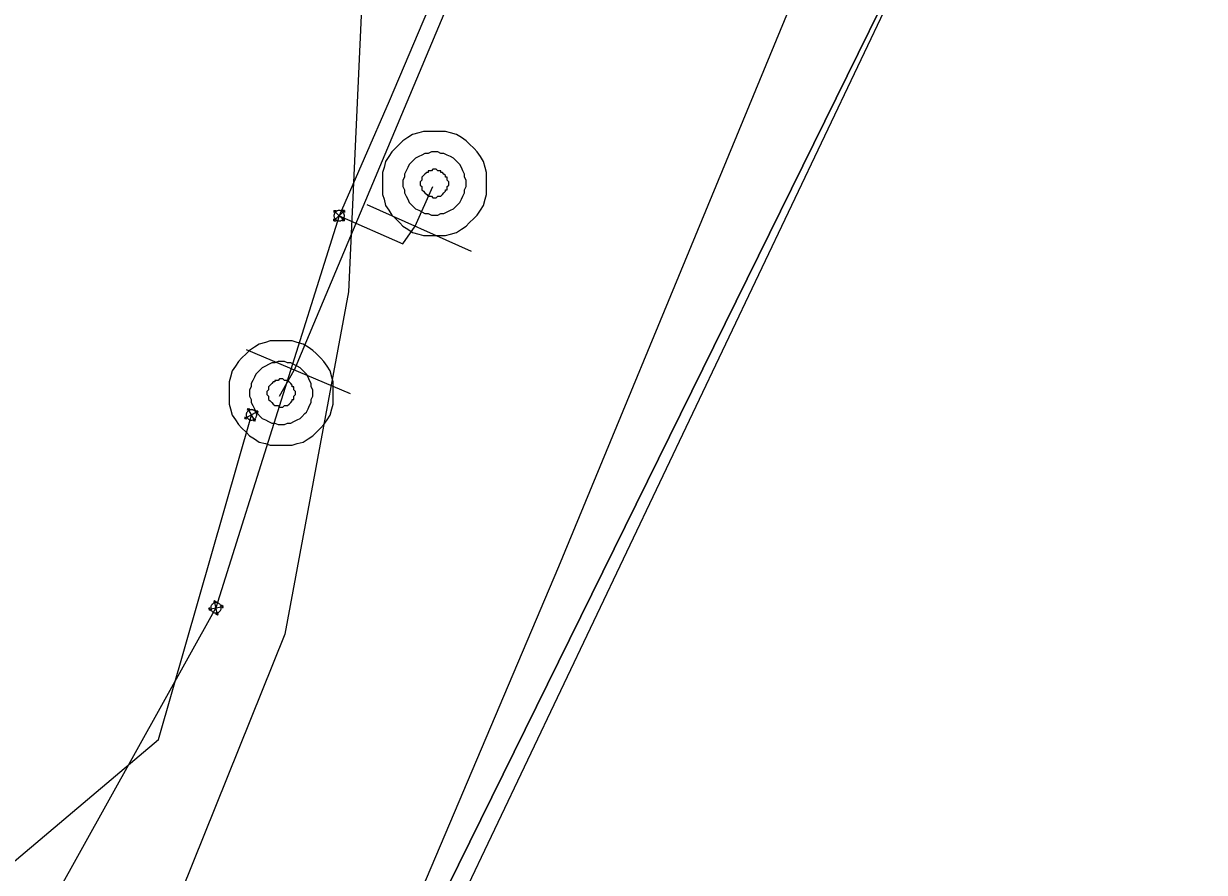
# Model space of a CAD drawing. Extents: x -746464 to -745690, y -1051581 to -1049993.
# Drawn here: x -746107 to -746095.68, y -1050492.08 to -1050483.94 of the extents above; entities that cross this region are included whole.
import ezdxf

# ---------------------------------------------------------------- set-up
doc = ezdxf.new("R2010")
doc.units = 0
for name, color, linetype in [('04_CETIN_sdelovaci_podzem', 7, 'Continuous'), ('10_CD_Telematika_metalika', 7, 'Continuous'), ('45_Eltodo_vedeni_NN_zemni', 7, 'Continuous'), ('48_Prazs_plynarenska_STL', 7, 'Continuous'), ('51_PVaK_vodovod_chranicky_objekty', 7, 'Continuous'), ('51_PVaK_vodovod_overena poloha_rad', 7, 'Continuous'), ('51_PVaK_vodovod_zruseno_overena poloha', 7, 'Continuous')]:
    doc.layers.add(name, color=color, linetype=linetype)

msp = doc.modelspace()

# ---------------------------------------------------------------- linework, layer by layer
at = {"layer": '04_CETIN_sdelovaci_podzem'}
for points in [[(-746074.47, -1050448.12), (-746076.06, -1050450.6), (-746080.56, -1050452.39), (-746082.14, -1050453.55), (-746086.77, -1050461.91), (-746093.36, -1050472.77), (-746104.43, -1050495.24)], [(-746104.43, -1050495.24), (-746093.36, -1050472.77), (-746086.77, -1050461.91)]]:
    msp.add_lwpolyline(points, dxfattribs=at)
at = {"layer": '10_CD_Telematika_metalika'}
msp.add_lwpolyline([(-746056.517, -1050380.079), (-746062.04, -1050408.989), (-746067.017, -1050435.04), (-746077.342, -1050454.12), (-746090.729, -1050466.957), (-746116.552, -1050521.207), (-746121.17, -1050569.408)], dxfattribs=at)
at = {"layer": '45_Eltodo_vedeni_NN_zemni'}
msp.add_lwpolyline([(-746092.309, -1050467.321), (-746092.799, -1050467.253), (-746093.111, -1050468.002), (-746097.169, -1050477.752), (-746101.876, -1050489.147), (-746105.235, -1050497.067), (-746104.89, -1050497.41)], dxfattribs=at)
at = {"layer": '48_Prazs_plynarenska_STL'}
msp.add_lwpolyline([(-746102.98, -1050476.12), (-746103.61, -1050480.34), (-746103.71, -1050482.6), (-746103.89, -1050486.51), (-746104.5, -1050489.79), (-746106.93, -1050495.83), (-746111.45, -1050506.32), (-746111.8, -1050507.12), (-746111.99, -1050507.57), (-746117.4, -1050520.13), (-746121.46, -1050530.02), (-746122.63, -1050532.92), (-746122.93, -1050533.42), (-746126.69, -1050542.33), (-746127.97, -1050544.91), (-746128.42, -1050547.13), (-746129.33, -1050554.38), (-746129.42, -1050555.21), (-746130.07, -1050559.3), (-746131.67, -1050568.69), (-746122.39, -1050575), (-746118.4, -1050577.73)], dxfattribs=at)
at = {"layer": '51_PVaK_vodovod_chranicky_objekty'}
for p, q in [((-746102.71, -1050486.122), (-746103.71, -1050485.675)), ((-746104.029, -1050485.829), (-746103.929, -1050485.729)), ((-746104.029, -1050485.729), (-746103.929, -1050485.829)), ((-746104.029, -1050485.729), (-746104.029, -1050485.749)), ((-746104.029, -1050485.729), (-746104.009, -1050485.729)), ((-746104.029, -1050485.829), (-746104.029, -1050485.809)), ((-746103.929, -1050485.729), (-746103.949, -1050485.729)), ((-746103.929, -1050485.729), (-746103.929, -1050485.749)), ((-746103.929, -1050485.829), (-746103.929, -1050485.809)), ((-746104.029, -1050485.829), (-746104.009, -1050485.829)), ((-746103.929, -1050485.829), (-746103.949, -1050485.829)), ((-746103.869, -1050487.486), (-746104.869, -1050487.066)), ((-746104.882, -1050487.723), (-746104.758, -1050487.654)), ((-746104.882, -1050487.723), (-746104.877, -1050487.704)), ((-746104.882, -1050487.723), (-746104.863, -1050487.728)), ((-746104.855, -1050487.627), (-746104.86, -1050487.646)), ((-746104.786, -1050487.75), (-746104.855, -1050487.627)), ((-746104.855, -1050487.627), (-746104.835, -1050487.632)), ((-746104.786, -1050487.75), (-746104.78, -1050487.731)), ((-746104.758, -1050487.654), (-746104.778, -1050487.649)), ((-746104.758, -1050487.654), (-746104.764, -1050487.674)), ((-746104.786, -1050487.75), (-746104.805, -1050487.745)), ((-746105.23, -1050489.552), (-746105.091, -1050489.526)), ((-746105.23, -1050489.552), (-746105.218, -1050489.535)), ((-746105.173, -1050489.469), (-746105.184, -1050489.486)), ((-746105.147, -1050489.608), (-746105.173, -1050489.469)), ((-746105.173, -1050489.469), (-746105.157, -1050489.48)), ((-746105.091, -1050489.526), (-746105.107, -1050489.514)), ((-746105.091, -1050489.526), (-746105.102, -1050489.542)), ((-746105.23, -1050489.552), (-746105.213, -1050489.563)), ((-746105.147, -1050489.608), (-746105.164, -1050489.597)), ((-746105.147, -1050489.608), (-746105.136, -1050489.592))]:
    msp.add_line(p, q, dxfattribs=at)
for points in [[(-746102.565, -1050485.47), (-746102.565, -1050485.424), (-746102.565, -1050485.364), (-746102.58, -1050485.318), (-746102.595, -1050485.258), (-746102.625, -1050485.212), (-746102.656, -1050485.167), (-746102.686, -1050485.136), (-746102.731, -1050485.091), (-746102.762, -1050485.061), (-746102.807, -1050485.03), (-746102.853, -1050485), (-746102.913, -1050484.985), (-746102.959, -1050484.97), (-746103.019, -1050484.97), (-746103.065, -1050484.97), (-746103.125, -1050484.97), (-746103.171, -1050484.97), (-746103.216, -1050484.985), (-746103.277, -1050485), (-746103.322, -1050485.03), (-746103.368, -1050485.061), (-746103.398, -1050485.091), (-746103.443, -1050485.136), (-746103.474, -1050485.167), (-746103.504, -1050485.212), (-746103.534, -1050485.258), (-746103.549, -1050485.318), (-746103.565, -1050485.364), (-746103.565, -1050485.424), (-746103.565, -1050485.47), (-746103.565, -1050485.53), (-746103.565, -1050485.576), (-746103.549, -1050485.621), (-746103.534, -1050485.682), (-746103.504, -1050485.727), (-746103.474, -1050485.773), (-746103.443, -1050485.803), (-746103.398, -1050485.848), (-746103.368, -1050485.879), (-746103.322, -1050485.909), (-746103.277, -1050485.939), (-746103.216, -1050485.955), (-746103.171, -1050485.97), (-746103.125, -1050485.97), (-746103.065, -1050485.97), (-746103.019, -1050485.97), (-746102.959, -1050485.97), (-746102.913, -1050485.955), (-746102.853, -1050485.939), (-746102.807, -1050485.909), (-746102.762, -1050485.879), (-746102.731, -1050485.848), (-746102.686, -1050485.803), (-746102.656, -1050485.773), (-746102.625, -1050485.727), (-746102.595, -1050485.682), (-746102.58, -1050485.621), (-746102.565, -1050485.576), (-746102.565, -1050485.53), (-746102.565, -1050485.47)], [(-746102.762, -1050485.47), (-746102.762, -1050485.439), (-746102.777, -1050485.409), (-746102.777, -1050485.379), (-746102.792, -1050485.348), (-746102.807, -1050485.318), (-746102.822, -1050485.288), (-746102.837, -1050485.273), (-746102.868, -1050485.242), (-746102.883, -1050485.227), (-746102.913, -1050485.212), (-746102.943, -1050485.197), (-746102.974, -1050485.182), (-746103.004, -1050485.182), (-746103.034, -1050485.167), (-746103.065, -1050485.167), (-746103.095, -1050485.167), (-746103.125, -1050485.182), (-746103.156, -1050485.182), (-746103.186, -1050485.197), (-746103.216, -1050485.212), (-746103.246, -1050485.227), (-746103.262, -1050485.242), (-746103.292, -1050485.273), (-746103.307, -1050485.288), (-746103.322, -1050485.318), (-746103.337, -1050485.348), (-746103.353, -1050485.379), (-746103.353, -1050485.409), (-746103.368, -1050485.439), (-746103.368, -1050485.47), (-746103.368, -1050485.5), (-746103.353, -1050485.53), (-746103.353, -1050485.561), (-746103.337, -1050485.591), (-746103.322, -1050485.621), (-746103.307, -1050485.652), (-746103.292, -1050485.667), (-746103.262, -1050485.697), (-746103.246, -1050485.712), (-746103.216, -1050485.727), (-746103.186, -1050485.742), (-746103.156, -1050485.758), (-746103.125, -1050485.758), (-746103.095, -1050485.773), (-746103.065, -1050485.773), (-746103.034, -1050485.773), (-746103.004, -1050485.758), (-746102.974, -1050485.758), (-746102.943, -1050485.742), (-746102.913, -1050485.727), (-746102.883, -1050485.712), (-746102.868, -1050485.697), (-746102.837, -1050485.667), (-746102.822, -1050485.652), (-746102.807, -1050485.621), (-746102.792, -1050485.591), (-746102.777, -1050485.561), (-746102.777, -1050485.53), (-746102.762, -1050485.5), (-746102.762, -1050485.47)], [(-746102.928, -1050485.47), (-746102.928, -1050485.455), (-746102.943, -1050485.439), (-746102.943, -1050485.424), (-746102.943, -1050485.409), (-746102.959, -1050485.409), (-746102.959, -1050485.394), (-746102.974, -1050485.379), (-746102.989, -1050485.364), (-746103.004, -1050485.364), (-746103.004, -1050485.348), (-746103.019, -1050485.348), (-746103.034, -1050485.348), (-746103.049, -1050485.333), (-746103.065, -1050485.333), (-746103.08, -1050485.333), (-746103.095, -1050485.348), (-746103.11, -1050485.348), (-746103.125, -1050485.348), (-746103.125, -1050485.364), (-746103.14, -1050485.364), (-746103.156, -1050485.379), (-746103.171, -1050485.394), (-746103.186, -1050485.409), (-746103.186, -1050485.424), (-746103.186, -1050485.439), (-746103.201, -1050485.455), (-746103.201, -1050485.47), (-746103.201, -1050485.485), (-746103.186, -1050485.5), (-746103.186, -1050485.515), (-746103.186, -1050485.53), (-746103.171, -1050485.545), (-746103.156, -1050485.561), (-746103.14, -1050485.576), (-746103.125, -1050485.591), (-746103.11, -1050485.591), (-746103.095, -1050485.591), (-746103.08, -1050485.606), (-746103.065, -1050485.606), (-746103.049, -1050485.606), (-746103.034, -1050485.591), (-746103.019, -1050485.591), (-746103.004, -1050485.591), (-746102.989, -1050485.576), (-746102.974, -1050485.561), (-746102.959, -1050485.545), (-746102.959, -1050485.53), (-746102.943, -1050485.53), (-746102.943, -1050485.515), (-746102.943, -1050485.5), (-746102.928, -1050485.485), (-746102.928, -1050485.47)], [(-746103.929, -1050485.779), (-746103.929, -1050485.774), (-746103.93, -1050485.769), (-746103.931, -1050485.764), (-746103.933, -1050485.759), (-746103.936, -1050485.754), (-746103.939, -1050485.75), (-746103.942, -1050485.746), (-746103.946, -1050485.742), (-746103.95, -1050485.739), (-746103.954, -1050485.736), (-746103.959, -1050485.733), (-746103.964, -1050485.731), (-746103.969, -1050485.73), (-746103.974, -1050485.729), (-746103.979, -1050485.729), (-746103.984, -1050485.729), (-746103.989, -1050485.73), (-746103.994, -1050485.731), (-746103.999, -1050485.733), (-746104.004, -1050485.736), (-746104.008, -1050485.739), (-746104.012, -1050485.742), (-746104.016, -1050485.746), (-746104.019, -1050485.75), (-746104.022, -1050485.754), (-746104.025, -1050485.759), (-746104.027, -1050485.764), (-746104.028, -1050485.769), (-746104.029, -1050485.774), (-746104.029, -1050485.779), (-746104.029, -1050485.784), (-746104.028, -1050485.789), (-746104.027, -1050485.794), (-746104.025, -1050485.799), (-746104.022, -1050485.804), (-746104.019, -1050485.808), (-746104.016, -1050485.812), (-746104.012, -1050485.816), (-746104.008, -1050485.819), (-746104.004, -1050485.822), (-746103.999, -1050485.825), (-746103.994, -1050485.827), (-746103.989, -1050485.828), (-746103.984, -1050485.829), (-746103.979, -1050485.829), (-746103.974, -1050485.829), (-746103.969, -1050485.828), (-746103.964, -1050485.827), (-746103.959, -1050485.825), (-746103.954, -1050485.822), (-746103.95, -1050485.819), (-746103.946, -1050485.816), (-746103.942, -1050485.812), (-746103.939, -1050485.808), (-746103.936, -1050485.804), (-746103.933, -1050485.799), (-746103.931, -1050485.794), (-746103.93, -1050485.789), (-746103.929, -1050485.784), (-746103.929, -1050485.779)], [(-746104.035, -1050487.479), (-746104.035, -1050487.434), (-746104.035, -1050487.373), (-746104.05, -1050487.328), (-746104.065, -1050487.267), (-746104.095, -1050487.222), (-746104.126, -1050487.176), (-746104.156, -1050487.146), (-746104.201, -1050487.1), (-746104.232, -1050487.07), (-746104.277, -1050487.04), (-746104.323, -1050487.01), (-746104.383, -1050486.994), (-746104.429, -1050486.979), (-746104.489, -1050486.979), (-746104.535, -1050486.979), (-746104.595, -1050486.979), (-746104.641, -1050486.979), (-746104.686, -1050486.994), (-746104.747, -1050487.01), (-746104.792, -1050487.04), (-746104.838, -1050487.07), (-746104.868, -1050487.1), (-746104.914, -1050487.146), (-746104.944, -1050487.176), (-746104.974, -1050487.222), (-746105.004, -1050487.267), (-746105.02, -1050487.328), (-746105.035, -1050487.373), (-746105.035, -1050487.434), (-746105.035, -1050487.479), (-746105.035, -1050487.54), (-746105.035, -1050487.585), (-746105.02, -1050487.631), (-746105.004, -1050487.691), (-746104.974, -1050487.737), (-746104.944, -1050487.782), (-746104.914, -1050487.813), (-746104.868, -1050487.858), (-746104.838, -1050487.888), (-746104.792, -1050487.919), (-746104.747, -1050487.949), (-746104.686, -1050487.964), (-746104.641, -1050487.979), (-746104.595, -1050487.979), (-746104.535, -1050487.979), (-746104.489, -1050487.979), (-746104.429, -1050487.979), (-746104.383, -1050487.964), (-746104.323, -1050487.949), (-746104.277, -1050487.919), (-746104.232, -1050487.888), (-746104.201, -1050487.858), (-746104.156, -1050487.813), (-746104.126, -1050487.782), (-746104.095, -1050487.737), (-746104.065, -1050487.691), (-746104.05, -1050487.631), (-746104.035, -1050487.585), (-746104.035, -1050487.54), (-746104.035, -1050487.479)], [(-746104.232, -1050487.479), (-746104.232, -1050487.449), (-746104.247, -1050487.419), (-746104.247, -1050487.388), (-746104.262, -1050487.358), (-746104.277, -1050487.328), (-746104.292, -1050487.297), (-746104.307, -1050487.282), (-746104.338, -1050487.252), (-746104.353, -1050487.237), (-746104.383, -1050487.222), (-746104.414, -1050487.206), (-746104.444, -1050487.191), (-746104.474, -1050487.191), (-746104.504, -1050487.176), (-746104.535, -1050487.176), (-746104.565, -1050487.176), (-746104.595, -1050487.191), (-746104.626, -1050487.191), (-746104.656, -1050487.206), (-746104.686, -1050487.222), (-746104.717, -1050487.237), (-746104.732, -1050487.252), (-746104.762, -1050487.282), (-746104.777, -1050487.297), (-746104.792, -1050487.328), (-746104.807, -1050487.358), (-746104.823, -1050487.388), (-746104.823, -1050487.419), (-746104.838, -1050487.449), (-746104.838, -1050487.479), (-746104.838, -1050487.51), (-746104.823, -1050487.54), (-746104.823, -1050487.57), (-746104.807, -1050487.6), (-746104.792, -1050487.631), (-746104.777, -1050487.661), (-746104.762, -1050487.676), (-746104.732, -1050487.706), (-746104.717, -1050487.722), (-746104.686, -1050487.737), (-746104.656, -1050487.752), (-746104.626, -1050487.767), (-746104.595, -1050487.767), (-746104.565, -1050487.782), (-746104.535, -1050487.782), (-746104.504, -1050487.782), (-746104.474, -1050487.767), (-746104.444, -1050487.767), (-746104.414, -1050487.752), (-746104.383, -1050487.737), (-746104.353, -1050487.722), (-746104.338, -1050487.706), (-746104.307, -1050487.676), (-746104.292, -1050487.661), (-746104.277, -1050487.631), (-746104.262, -1050487.6), (-746104.247, -1050487.57), (-746104.247, -1050487.54), (-746104.232, -1050487.51), (-746104.232, -1050487.479)], [(-746104.398, -1050487.479), (-746104.398, -1050487.464), (-746104.414, -1050487.449), (-746104.414, -1050487.434), (-746104.414, -1050487.419), (-746104.429, -1050487.419), (-746104.429, -1050487.403), (-746104.444, -1050487.388), (-746104.459, -1050487.373), (-746104.474, -1050487.373), (-746104.474, -1050487.358), (-746104.489, -1050487.358), (-746104.504, -1050487.358), (-746104.52, -1050487.343), (-746104.535, -1050487.343), (-746104.55, -1050487.343), (-746104.565, -1050487.358), (-746104.58, -1050487.358), (-746104.595, -1050487.358), (-746104.595, -1050487.373), (-746104.611, -1050487.373), (-746104.626, -1050487.388), (-746104.641, -1050487.403), (-746104.656, -1050487.419), (-746104.656, -1050487.434), (-746104.656, -1050487.449), (-746104.671, -1050487.464), (-746104.671, -1050487.479), (-746104.671, -1050487.494), (-746104.656, -1050487.51), (-746104.656, -1050487.525), (-746104.656, -1050487.54), (-746104.641, -1050487.555), (-746104.626, -1050487.57), (-746104.611, -1050487.585), (-746104.595, -1050487.6), (-746104.58, -1050487.6), (-746104.565, -1050487.6), (-746104.55, -1050487.616), (-746104.535, -1050487.616), (-746104.52, -1050487.616), (-746104.504, -1050487.6), (-746104.489, -1050487.6), (-746104.474, -1050487.6), (-746104.459, -1050487.585), (-746104.444, -1050487.57), (-746104.429, -1050487.555), (-746104.429, -1050487.54), (-746104.414, -1050487.54), (-746104.414, -1050487.525), (-746104.414, -1050487.51), (-746104.398, -1050487.494), (-746104.398, -1050487.479)], [(-746104.807, -1050487.641), (-746104.811, -1050487.639), (-746104.816, -1050487.639), (-746104.822, -1050487.638), (-746104.827, -1050487.639), (-746104.832, -1050487.64), (-746104.837, -1050487.642), (-746104.842, -1050487.644), (-746104.847, -1050487.647), (-746104.851, -1050487.65), (-746104.855, -1050487.653), (-746104.859, -1050487.657), (-746104.862, -1050487.661), (-746104.865, -1050487.666), (-746104.867, -1050487.67), (-746104.868, -1050487.675), (-746104.87, -1050487.68), (-746104.87, -1050487.685), (-746104.871, -1050487.69), (-746104.87, -1050487.695), (-746104.869, -1050487.701), (-746104.867, -1050487.706), (-746104.865, -1050487.71), (-746104.862, -1050487.715), (-746104.859, -1050487.719), (-746104.856, -1050487.723), (-746104.852, -1050487.727), (-746104.848, -1050487.731), (-746104.843, -1050487.733), (-746104.839, -1050487.735), (-746104.834, -1050487.737), (-746104.829, -1050487.738), (-746104.824, -1050487.739), (-746104.819, -1050487.739), (-746104.814, -1050487.738), (-746104.808, -1050487.737), (-746104.803, -1050487.735), (-746104.799, -1050487.733), (-746104.794, -1050487.731), (-746104.79, -1050487.728), (-746104.786, -1050487.725), (-746104.782, -1050487.721), (-746104.778, -1050487.716), (-746104.776, -1050487.712), (-746104.774, -1050487.707), (-746104.772, -1050487.702), (-746104.771, -1050487.698), (-746104.77, -1050487.693), (-746104.77, -1050487.687), (-746104.771, -1050487.682), (-746104.772, -1050487.676), (-746104.774, -1050487.672), (-746104.776, -1050487.667), (-746104.778, -1050487.662), (-746104.781, -1050487.658), (-746104.784, -1050487.654), (-746104.788, -1050487.65), (-746104.793, -1050487.647), (-746104.797, -1050487.644), (-746104.802, -1050487.642), (-746104.807, -1050487.641)], [(-746105.132, -1050489.497), (-746105.136, -1050489.495), (-746105.141, -1050489.493), (-746105.145, -1050489.491), (-746105.151, -1050489.489), (-746105.157, -1050489.489), (-746105.162, -1050489.489), (-746105.167, -1050489.489), (-746105.172, -1050489.49), (-746105.177, -1050489.492), (-746105.182, -1050489.494), (-746105.187, -1050489.496), (-746105.191, -1050489.499), (-746105.195, -1050489.503), (-746105.199, -1050489.506), (-746105.201, -1050489.51), (-746105.204, -1050489.514), (-746105.206, -1050489.519), (-746105.208, -1050489.524), (-746105.209, -1050489.529), (-746105.21, -1050489.535), (-746105.21, -1050489.54), (-746105.209, -1050489.545), (-746105.208, -1050489.55), (-746105.207, -1050489.555), (-746105.205, -1050489.56), (-746105.203, -1050489.565), (-746105.2, -1050489.57), (-746105.196, -1050489.573), (-746105.193, -1050489.577), (-746105.189, -1050489.58), (-746105.184, -1050489.583), (-746105.18, -1050489.585), (-746105.175, -1050489.587), (-746105.17, -1050489.588), (-746105.164, -1050489.588), (-746105.159, -1050489.588), (-746105.154, -1050489.588), (-746105.148, -1050489.587), (-746105.144, -1050489.585), (-746105.139, -1050489.584), (-746105.134, -1050489.581), (-746105.129, -1050489.578), (-746105.126, -1050489.575), (-746105.122, -1050489.571), (-746105.119, -1050489.567), (-746105.116, -1050489.563), (-746105.114, -1050489.558), (-746105.112, -1050489.553), (-746105.111, -1050489.548), (-746105.111, -1050489.542), (-746105.111, -1050489.537), (-746105.111, -1050489.532), (-746105.112, -1050489.527), (-746105.114, -1050489.522), (-746105.115, -1050489.517), (-746105.118, -1050489.512), (-746105.121, -1050489.508), (-746105.124, -1050489.504), (-746105.128, -1050489.5), (-746105.132, -1050489.497)]]:
    msp.add_lwpolyline(points, dxfattribs=at)
at = {"layer": '51_PVaK_vodovod_overena poloha_rad'}
for p, q in [((-746103.25, -1050485.88), (-746103.08, -1050485.5)), ((-746103.98, -1050485.78), (-746105.16, -1050489.54))]:
    msp.add_line(p, q, dxfattribs=at)
for points in [[(-746001.68, -1050242.13), (-746001.93, -1050242.8), (-746034.02, -1050320), (-746035.63, -1050323.96), (-746068.85, -1050403.49), (-746071.26, -1050408.86), (-746103.5, -1050484.68), (-746103.98, -1050485.78)], [(-746103.98, -1050485.78), (-746103.37, -1050486.05), (-746103.25, -1050485.88)], [(-746105.16, -1050489.54), (-746106.71, -1050492.32), (-746106.91, -1050492.71), (-746107.09, -1050493.06), (-746109.91, -1050496.47), (-746114.33, -1050500.46), (-746117.42, -1050507.25)]]:
    msp.add_lwpolyline(points, dxfattribs=at)
at = {"layer": '51_PVaK_vodovod_zruseno_overena poloha'}
for p in [(-746001.44, -1050242.09), (-746104.55, -1050487.51)]:
    msp.add_line(p, (-746104.41, -1050487.26), dxfattribs=at)
msp.add_lwpolyline([(-746115.92, -1050499.697), (-746115.76, -1050499.29), (-746105.71, -1050490.8), (-746104.82, -1050487.69)], dxfattribs=at)

doc.saveas('drawing.dxf')
